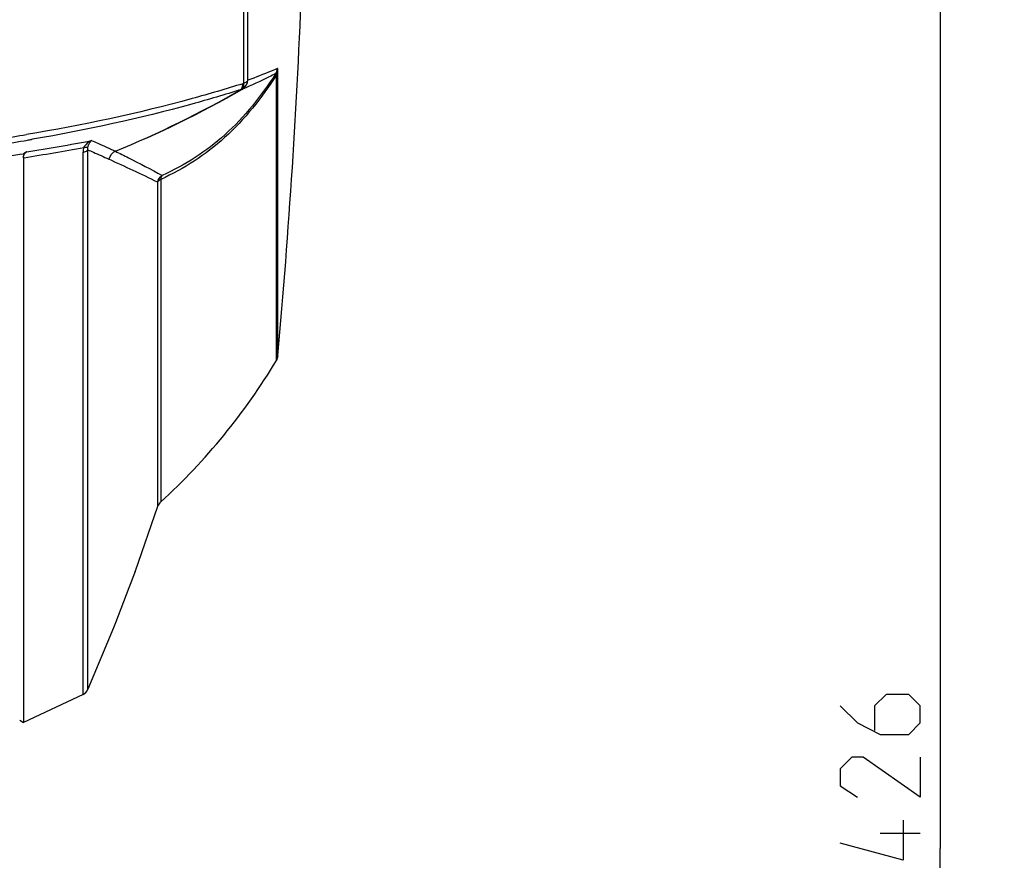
# Model space of a CAD drawing. Header units: millimetres. Extents: x 0 to 420, y -341 to 792.
# Tile 266 of 325: x 276 to 307, y 189 to 215. Entities that reach past the tile are written whole.
import ezdxf

# ---------------------------------------------------------------- set-up
doc = ezdxf.new("R2010")
doc.units = ezdxf.units.MM
doc.header["$LTSCALE"] = 23.1
doc.layers.get('0').update_dxf_attribs({"linetype": 'CONTINUOUS'})
doc.layers.add('02___PRT_ALL_AXES', color=7, linetype='CONTINUOUS')
doc.layers.add('DIM_PILOTEES', color=7, linetype='CONTINUOUS')
doc.styles.get("Standard").update_dxf_attribs({"font": 'txt', "width": 0.7})
doc.dimstyles.new('DIMSTYLE_3', dxfattribs={"dimtxt": 2.5, "dimasz": 3.5, "dimexe": 2, "dimexo": 0, "dimtad": 1, "dimdec": 0, "dimlfac": 5.882353, "dimdsep": 46, "dimtxsty": 'Standard', "dimblk": '_FILLED', "dimblk1": '_FILLED', "dimblk2": '_FILLED', "dimcen": 0.09, "dimazin": 2, "dimtp": 0.8, "dimtm": 0.8, "dimtfac": 1, "dimtdec": 0, "dimtofl": 0, "dimtmove": 0, "dimatfit": 3, "dimldrblk": '_FILLED', "dimfxl": 0, "dimtolj": 1, "dimarcsym": 0})

# ---------------------------------------------------------------- blocks, each defined once
blk = doc.blocks.new('_FILLED')
at = {"color": 0, "linetype": 'ByBlock'}
blk.add_solid([(0, 0), (-1, 0.1429), (-1, -0.1429)], dxfattribs=at)
blk = doc.blocks.new('*D17')
at = {"layer": 'DIM_PILOTEES', "color": 2, "linetype": 'Continuous'}
for p, q in [((264.147, 225.178), (306.561, 225.178)), ((304.561, 225.178), (304.561, 189.002)), ((304.561, 152.826), (304.561, 189.002)), ((281.102, 152.826), (306.561, 152.826))]:
    blk.add_line(p, q, dxfattribs=at)
at = {"layer": 'DIM_PILOTEES', "color": 2, "linetype": 'Continuous', "xscale": 3.5, "yscale": 3.5, "zscale": 3.5}
for p, rotation in [((304.561, 225.178), 90), ((304.561, 152.826), 270)]:
    blk.add_blockref('_FILLED', p, dxfattribs=dict(at, rotation=rotation))
at = {"layer": 'DIM_PILOTEES', "color": 2, "linetype": 'Continuous', "insert": (301.436, 191.58), "char_height": 2.5, "width": 8.83929, "attachment_point": 2, "rotation": 90, "line_spacing_factor": 0.9}
blk.add_mtext('{\\ftxt;\\W0.0001;\\H0.0001;\\~}{\\ftxt;\\W2.3571428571;\\H2.5; }{\\ftxt;\\W0.0001;\\H0.0001;\\~}', dxfattribs=at)

msp = doc.modelspace()

# ---------------------------------------------------------------- linework, layer by layer
at = {"color": 7, "linetype": 'Continuous'}
for p, q in [((282.7924, 212.9044), (282.7924, 237.4512)), ((282.9235, 212.9985), (282.9235, 237.3571)), ((283.8611, 204.3917), (283.8611, 213.2412)), ((283.8143, 204.2475), (283.8143, 213.1584)), ((276.1958, 211.1547), (276.1657, 211.1494)), ((276.1965, 211.1541), (276.1662, 211.1489)), ((277.926, 193.971), (277.926, 210.8234)), ((275.7934, 210.6849), (275.911, 210.7035)), ((275.9316, 210.5777), (275.911, 210.5743)), ((275.9317, 210.5776), (275.911, 210.5743)), ((275.911, 210.5743), (275.9111, 192.9323)), ((276.0162, 210.7598), (275.9111, 210.7035)), ((277.7727, 193.8066), (277.7727, 210.7481)), ((280.1989, 209.9025), (280.1989, 199.825)), ((280.1048, 209.8147), (280.1048, 199.6793)), ((283.8611, 204.3917), (283.8143, 204.2475)), ((280.1048, 199.6793), (279.406, 197.6582)), ((279.406, 197.6582), (279.3989, 197.6394)), ((279.406, 197.6582), (279.399, 197.6396)), ((279.3991, 197.6399), (279.4041, 197.6531)), ((279.4041, 197.6531), (279.406, 197.6582)), ((278.7292, 195.8876), (277.926, 193.971)), ((278.7331, 195.8976), (278.7292, 195.8876)), ((277.7727, 193.8066), (275.9111, 192.9323)), ((275.7934, 193.0108), (275.9111, 192.9323))]:
    msp.add_line(p, q, dxfattribs=at)
for centre, radius, start, end in [((266.0045, 241.7827), 33.5329, 292.39954, 299.87942), ((278.9447, 219.543), 7.8137, 298.97612, 299.18768), ((279.0575, 219.5975), 7.6646, 298.95165, 299.1626), ((266.3105, 269.0034), 58.688, 277.87124, 279.536603), ((266.2994, 269.7622), 59.2602, 277.805764, 279.42696), ((264.3843, 283.3182), 73.4849, 279.107612, 280.709272), ((266.5863, 267.3182), 56.9803, 279.54385, 279.67885), ((264.4391, 282.2499), 72.5879, 279.109784, 280.604112), ((264.1683, 284.7149), 74.9372, 277.807158, 278.924391), ((276.112, 210.581), 0.2028, 118.17177, 129.00906), ((243.64, 134.1248), 84.0157, 64.276868, 65.427622), ((267.0162, 214.2908), 19.5715, 312.34301, 329.1255), ((280.4279, 199.5737), 0.34, 132.34301, 161.90692), ((91.3659, 268.5187), 200.9485, 338.814275, 339.346132), ((277.6147, 194.1076), 0.34, 297.70458, 336.31154)]:
    msp.add_arc(centre, radius, start, end, dxfattribs=at)
for points, knots in [([(283.8475, 213.368), (283.7831, 213.3396), (283.4786, 213.2077), (283.1691, 213.0876), (282.9235, 212.9985)], [0, 0, 0, 0, 0.2123198, 1, 1, 1, 1]), ([(283.8611, 213.2412), (283.8611, 213.2744), (283.8589, 213.297), (283.8564, 213.3719), (283.8475, 213.368)], [0, 0, 0, 0, 0.7747889, 1, 1, 1, 1]), ([(283.8143, 213.1584), (283.357, 212.4477), (282.3291, 211.1403), (280.9259, 210.2252), (280.1989, 209.9025)], [0, 0, 0, 0, 0.5151869, 1, 1, 1, 1]), ([(283.7982, 213.2074), (283.3467, 212.5123), (282.3347, 211.2347), (280.957, 210.3419), (280.2444, 210.0272)], [0, 0, 0, 0, 0.5155181, 1, 1, 1, 1]), ([(283.7982, 213.2074), (283.7288, 213.1717), (283.3871, 212.9974), (283.0393, 212.8341), (282.7552, 212.7214)], [0, 0, 0, 0, 0.20344, 1, 1, 1, 1]), ([(282.7924, 212.9044), (282.8091, 212.9097), (282.8589, 212.9284), (282.9126, 212.9631), (282.9235, 212.9985)], [0, 0, 0, 0, 0.3216289, 1, 1, 1, 1]), ([(283.8143, 213.1584), (283.8163, 213.1708), (283.8172, 213.1858), (283.8219, 213.2246), (283.8023, 213.2127), (283.7982, 213.2074)], [0, 0, 0, 0, 0.4759686, 0.7432705, 1, 1, 1, 1]), ([(282.7677, 212.8907), (282.241, 212.7247), (280.0173, 212.0741), (277.746, 211.5914), (276.0056, 211.3022)], [0, 0, 0, 0, 0.2383927, 1, 1, 1, 1]), ([(282.7099, 212.7071), (282.2014, 212.546), (280.0592, 211.9145), (277.8717, 211.4408), (276.1965, 211.1541)], [0, 0, 0, 0, 0.2388755, 1, 1, 1, 1]), ([(282.73, 212.7074), (282.7273, 212.7062), (282.7197, 212.7033), (282.7123, 212.7076), (282.7086, 212.7104)], [0, 0, 0, 0, 0.3986616, 1, 1, 1, 1]), ([(282.7099, 212.7071), (282.7195, 212.7169), (282.7579, 212.7705), (282.7677, 212.8393), (282.7677, 212.8907)], [0, 0, 0, 0, 0.210826, 1, 1, 1, 1]), ([(282.7677, 212.8907), (282.7714, 212.8701), (282.7803, 212.8093), (282.7664, 212.7303), (282.73, 212.7074)], [0, 0, 0, 0, 0.3275326, 1, 1, 1, 1]), ([(282.7552, 212.7214), (282.7656, 212.728), (282.81, 212.7786), (282.8025, 212.8532), (282.7924, 212.9044)], [0, 0, 0, 0, 0.1904533, 1, 1, 1, 1]), ([(277.955, 210.9972), (277.9604, 211.0094), (277.982, 211.0523), (278.0126, 211.0913), (278.0397, 211.1132)], [0, 0, 0, 0, 0.2758721, 1, 1, 1, 1]), ([(278.0397, 211.1132), (278.1043, 211.0864), (278.3543, 210.9806), (278.6015, 210.8681), (278.7827, 210.7799)], [0, 0, 0, 0, 0.2577982, 1, 1, 1, 1]), ([(277.7727, 210.7478), (277.789, 210.7517), (277.8437, 210.7677), (277.898, 210.794), (277.926, 210.8234)], [0, 0, 0, 0, 0.2921946, 1, 1, 1, 1]), ([(277.9255, 210.9048), (277.9175, 210.9024), (277.875, 210.8943), (277.8313, 210.8975), (277.7969, 210.9017)], [0, 0, 0, 0, 0.1948198, 1, 1, 1, 1]), ([(277.926, 210.8234), (277.9824, 210.7998), (278.2013, 210.7068), (278.418, 210.6084), (278.5773, 210.5318)], [0, 0, 0, 0, 0.2568734, 1, 1, 1, 1]), ([(278.7833, 210.7796), (278.9188, 210.7131), (279.4094, 210.4692), (279.8957, 210.2166), (280.2444, 210.0272)], [0, 0, 0, 0, 0.2755935, 1, 1, 1, 1]), ([(280.1048, 209.8147), (280.1197, 209.8422), (280.1518, 209.8741), (280.1885, 209.8968), (280.1989, 209.9025)], [0, 0, 0, 0, 0.7233529, 1, 1, 1, 1]), ([(280.2444, 210.0272), (280.2379, 210.0196), (280.2126, 209.9824), (280.2019, 209.937), (280.1989, 209.9025)], [0, 0, 0, 0, 0.2249204, 1, 1, 1, 1])]:
    msp.add_open_spline(points, degree=3, knots=knots, dxfattribs=at)
for points in [[(283.7982, 213.2074), (283.8274, 213.2552), (283.8448, 213.3121), (283.8475, 213.368)], [(283.8143, 213.1584), (283.8372, 213.1804), (283.8562, 213.2099), (283.8611, 213.2412)], [(282.7552, 212.7214), (282.8489, 212.7754), (282.9184, 212.8906), (282.9235, 212.9985)], [(278.7833, 210.7796), (280.138, 211.3351), (281.4615, 211.9764), (282.73, 212.7074)], [(278.0397, 211.1132), (277.9763, 211.0854), (277.9172, 211.0447), (277.8689, 210.9952)], [(277.7969, 210.9017), (277.7805, 210.8525), (277.7727, 210.7999), (277.7727, 210.7481)], [(277.8688, 210.9952), (277.8414, 210.967), (277.8168, 210.9356), (277.7969, 210.9017)], [(277.926, 210.8234), (277.9209, 210.85), (277.9199, 210.8782), (277.9255, 210.9048)], [(277.9255, 210.9048), (277.9322, 210.9364), (277.9419, 210.9676), (277.955, 210.9972)], [(278.7833, 210.7796), (278.6841, 210.7384), (278.6012, 210.6365), (278.5773, 210.5318)], [(275.911, 210.5743), (275.911, 210.5996), (275.9147, 210.6253), (275.9228, 210.6492)], [(275.9228, 210.6492), (275.9343, 210.6835), (275.9562, 210.7158), (275.9843, 210.7386)], [(280.1048, 209.8147), (280.1225, 209.8976), (280.1752, 209.9783), (280.2444, 210.0272)]]:
    msp.add_open_spline(points, degree=3, dxfattribs=at)
at = {"layer": '02___PRT_ALL_AXES', "color": 7, "linetype": 'Continuous'}
msp.add_arc((51.9372, 225.1778), 232.8536, 354.878559, 357.780831, dxfattribs=at)
at = {"layer": 'DIM_PILOTEES', "color": 2, "linetype": 'Continuous'}
msp.add_line((303.9362, 189.467), (302.6862, 189.467), dxfattribs=at)
for points in [[(301.4362, 193.455), (301.972, 192.9193), (302.6862, 192.5622), (303.5791, 192.5622), (303.9362, 192.9193), (303.9362, 193.455), (303.5791, 193.8122), (302.8648, 193.8122), (302.5077, 193.455), (302.5077, 192.6813)], [(303.9362, 191.8479), (303.9362, 190.5979), (302.1505, 191.8479), (301.7934, 191.8479), (301.4362, 191.4908), (301.4362, 190.9551), (301.972, 190.5979)], [(303.4005, 189.8836), (303.4005, 188.6336), (301.4362, 189.1694)]]:
    msp.add_lwpolyline(points, dxfattribs=at)

# ---------------------------------------------------------------- dimensions: what is measured, and where the dimension line sits
dim = msp.add_linear_dim(base=(304.5612, 225.1778), p1=(281.1017, 152.8258), p2=(264.1475, 225.1778), angle=90, text='{\\ftxt;\\W0.0001;\\H0.0001;\\~}{\\ftxt;\\W2.3571428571;\\H2.5; }{\\ftxt;\\W0.0001;\\H0.0001;\\~}', dimstyle='DIMSTYLE_3', dxfattribs=at)
dim.commit()
dim.dimension.update_dxf_attribs({"geometry": '*D17', "text_midpoint": (304.5612, 191.2229), "dimtype": 160})

doc.saveas('drawing.dxf')
